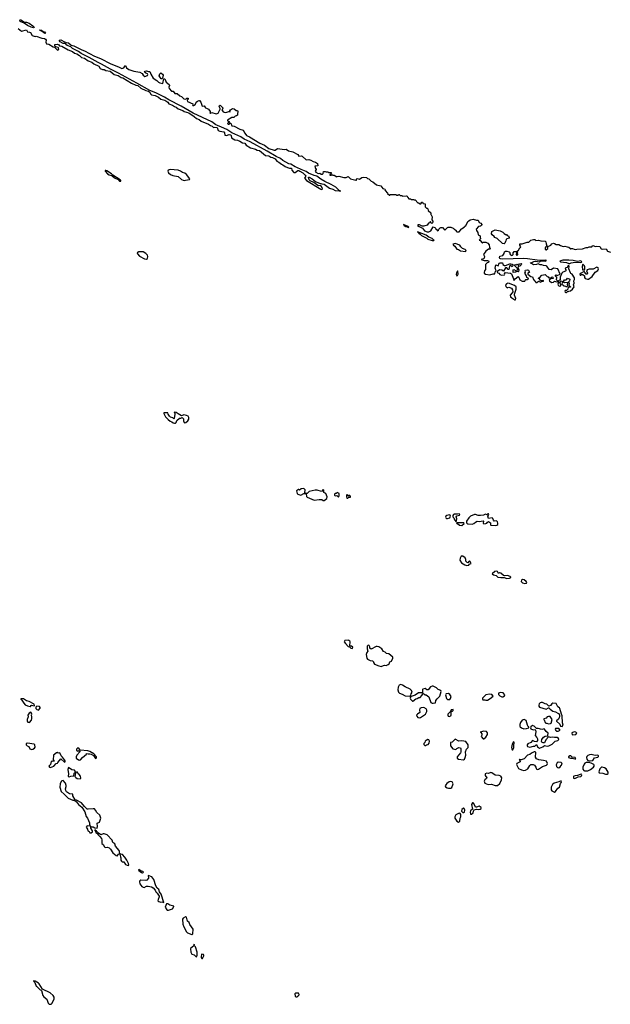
# Model space of a CAD drawing. Extents: x 2029826 to 2248070, y 228728 to 402406.
# Tile 321 of 368: x 2199994 to 2210763, y 252894 to 270847. Entities that reach past the tile are written whole.
import ezdxf

# ---------------------------------------------------------------- set-up
doc = ezdxf.new("R2010")
doc.units = 0

msp = doc.modelspace()

# ---------------------------------------------------------------- linework, layer by layer
at = {"layer": '0CON10XD'}
for points in [[(2200245, 270699), (2200205, 270708), (2200135, 270743), (2200076, 270786), (2200005, 270815), (2199995, 270837), (2200000, 270845), (2200015, 270847), (2200084, 270804), (2200115, 270801), (2200165, 270782), (2200234, 270735), (2200254, 270715), (2200255, 270702), (2200245, 270699)], [(2199968, 270688), (2200025, 270639), (2200115, 270663), (2200138, 270625), (2200175, 270622), (2200188, 270615), (2200221, 270561), (2200275, 270543), (2200295, 270549), (2200395, 270509), (2200445, 270502), (2200465, 270492), (2200478, 270475), (2200468, 270435), (2200485, 270409), (2200525, 270403), (2200605, 270355), (2200629, 270349), (2200682, 270292), (2200697, 270295), (2200706, 270305), (2200701, 270331), (2200695, 270340), (2200653, 270353), (2200635, 270368), (2200633, 270397), (2200685, 270399), (2200705, 270388), (2200719, 270369), (2200765, 270367), (2200878, 270298), (2200959, 270269), (2200995, 270238), (2201035, 270226), (2201085, 270195), (2201120, 270160), (2201178, 270148), (2201245, 270098), (2201309, 270075), (2201345, 270044), (2201439, 269999), (2201462, 269955), (2201505, 269940), (2201535, 269939), (2201565, 269922), (2201646, 269906), (2201715, 269849), (2201787, 269827), (2201845, 269795), (2201875, 269785), (2202035, 269687), (2202112, 269652), (2202147, 269647), (2202205, 269601), (2202294, 269555), (2202344, 269544), (2202368, 269525), (2202378, 269495), (2202395, 269479), (2202465, 269465), (2202524, 269434), (2202570, 269400), (2202638, 269378), (2202693, 269343), (2202715, 269311), (2202781, 269291), (2202815, 269266), (2202845, 269255), (2202885, 269220), (2202970, 269190), (2202994, 269174), (2203076, 269146), (2203175, 269081), (2203215, 269045), (2203269, 269029), (2203305, 268998), (2203434, 268944), (2203472, 268915), (2203505, 268905), (2203525, 268881), (2203555, 268888), (2203592, 268882), (2203615, 268829), (2203645, 268812), (2203716, 268805), (2203731, 268785), (2203735, 268744), (2203765, 268736), (2203815, 268751), (2203835, 268749), (2203848, 268735), (2203855, 268694), (2203915, 268656), (2203965, 268649), (2204007, 268635), (2204054, 268604), (2204098, 268598), (2204125, 268560), (2204205, 268512), (2204295, 268489), (2204325, 268469), (2204365, 268461), (2204402, 268432), (2204475, 268368), (2204535, 268367), (2204575, 268339), (2204606, 268336), (2204655, 268309), (2204685, 268266), (2204719, 268249), (2204765, 268210), (2204795, 268201), (2204835, 268172), (2204875, 268154), (2204915, 268140), (2204947, 268137), (2204954, 268105), (2204995, 268062), (2205018, 268062), (2205065, 268098), (2205085, 268097), (2205105, 268088), (2205154, 268055), (2205198, 268015), (2205209, 267995), (2205188, 267955), (2205225, 267916), (2205484, 267754), (2205505, 267751), (2205517, 267763), (2205509, 267789), (2205490, 267810), (2205475, 267821), (2205445, 267818), (2205432, 267822), (2205359, 267879), (2205291, 267911), (2205274, 267925), (2205266, 267945), (2205263, 267975), (2205275, 267976), (2205328, 267945), (2205389, 267899), (2205442, 267872), (2205502, 267852), (2205545, 267848), (2205645, 267776), (2205705, 267759), (2205745, 267734), (2205818, 267728), (2205835, 267720), (2205842, 267725), (2205822, 267732), (2205756, 267796), (2205672, 267842), (2205555, 267895), (2205485, 267937), (2205415, 267995), (2205362, 268005), (2205261, 268051), (2205218, 268078), (2205124, 268114), (2205050, 268155), (2205016, 268166), (2204935, 268210), (2204901, 268221), (2204791, 268281), (2204751, 268315), (2204671, 268351), (2204505, 268450), (2204198, 268618), (2204085, 268671), (2204025, 268710), (2203863, 268783), (2203772, 268842), (2203675, 268890), (2203603, 268917), (2203570, 268930), (2203495, 268983), (2203154, 269144), (2202938, 269268), (2202713, 269383), (2202635, 269432), (2202475, 269513), (2202368, 269558), (2202129, 269689), (2201795, 269875), (2201652, 269942), (2201485, 270039), (2201425, 270065), (2201259, 270159), (2201113, 270233), (2201065, 270265), (2200954, 270324), (2200925, 270355), (2200859, 270375), (2200836, 270395), (2200830, 270415), (2200842, 270428), (2200855, 270431), (2200885, 270423), (2200935, 270385), (2200983, 270373)], [(2200455, 270596), (2200434, 270605), (2200401, 270631), (2200365, 270649), (2200359, 270655), (2200362, 270665), (2200393, 270655), (2200422, 270632), (2200449, 270625), (2200465, 270602), (2200455, 270596)], [(2200815, 270410), (2200785, 270413), (2200734, 270445), (2200716, 270465), (2200718, 270475), (2200745, 270482), (2200813, 270445), (2200824, 270425), (2200815, 270410)], [(2200983, 270373), (2201128, 270295), (2201177, 270277), (2201355, 270180), (2201470, 270140), (2201655, 270040), (2201795, 269989), (2201855, 269956), (2201895, 269969), (2201906, 269985), (2201912, 270008), (2201925, 270012), (2201939, 269969), (2201981, 269941), (2202075, 269906), (2202185, 269892), (2202229, 269869), (2202247, 269835), (2202275, 269813), (2202325, 269832), (2202329, 269845), (2202325, 269858), (2202295, 269870), (2202272, 269892), (2202284, 269906), (2202306, 269914), (2202345, 269901), (2202365, 269901), (2202371, 269891), (2202383, 269853), (2202425, 269782), (2202497, 269737), (2202525, 269707), (2202548, 269695), (2202606, 269684), (2202623, 269767), (2202639, 269769), (2202665, 269707), (2202720, 269665), (2202726, 269645), (2202714, 269616), (2202718, 269595), (2202763, 269545), (2202795, 269543), (2202824, 269504), (2202865, 269500), (2202915, 269461), (2202945, 269448), (2202985, 269403), (2203025, 269400), (2203044, 269416), (2203065, 269416), (2203065, 269398), (2203048, 269382), (2203053, 269355), (2203150, 269315), (2203143, 269297), (2203152, 269285), (2203166, 269284), (2203195, 269298), (2203202, 269305), (2203212, 269345), (2203235, 269363), (2203265, 269376), (2203275, 269371), (2203298, 269345), (2203322, 269272), (2203355, 269276), (2203382, 269242), (2203415, 269230), (2203437, 269215), (2203467, 269175), (2203470, 269155), (2203463, 269143), (2203475, 269140), (2203495, 269152), (2203575, 269131), (2203596, 269134), (2203613, 269145), (2203652, 269215), (2203652, 269225), (2203630, 269265), (2203635, 269280), (2203645, 269286), (2203656, 269285), (2203702, 269235), (2203700, 269225), (2203680, 269205), (2203707, 269167), (2203725, 269160), (2203754, 269156), (2203805, 269173), (2203830, 269170), (2203828, 269185), (2203836, 269205), (2203875, 269230), (2203904, 269224), (2203941, 269191), (2203965, 269192), (2203973, 269175), (2203973, 269155), (2203967, 269143), (2203968, 269105), (2203945, 269092), (2203922, 269088), (2203900, 269065), (2203865, 269062), (2203780, 269015), (2203782, 269002), (2203805, 268993), (2203822, 268975), (2203815, 268968), (2203793, 268967), (2203782, 268955), (2203794, 268944), (2203815, 268942), (2203832, 268958), (2203845, 268958), (2203864, 268914), (2203907, 268907), (2204005, 268851), (2204070, 268835), (2204098, 268775), (2204132, 268735), (2204185, 268713), (2204375, 268596), (2204455, 268561), (2204535, 268501), (2204635, 268470), (2204655, 268471), (2204695, 268500), (2204825, 268482), (2204855, 268486), (2204893, 268453), (2204976, 268436), (2205065, 268388), (2205085, 268358), (2205125, 268367), (2205145, 268360), (2205215, 268292), (2205265, 268300), (2205305, 268288), (2205345, 268260), (2205388, 268248), (2205422, 268225), (2205430, 268185), (2205373, 268177), (2205390, 268135), (2205400, 268125), (2205400, 268115), (2205380, 268085), (2205392, 268065), (2205435, 268042), (2205465, 268048), (2205489, 268029), (2205515, 268028), (2205529, 268041), (2205535, 268080), (2205565, 268080), (2205585, 268070), (2205615, 268070), (2205625, 268060), (2205665, 268060), (2205680, 268045), (2205652, 268018), (2205652, 268012), (2205675, 268010), (2205682, 268018), (2205695, 268020), (2205703, 268013), (2205725, 268010), (2205775, 267980), (2205785, 267990), (2205815, 267992), (2205905, 267972), (2205945, 267972), (2205986, 267986), (2206028, 267948), (2206125, 267920), (2206138, 267922), (2206138, 267942), (2206148, 267952), (2206192, 267938), (2206235, 267968), (2206265, 267978), (2206315, 267968), (2206335, 267950), (2206360, 267945), (2206400, 267905), (2206435, 267890), (2206500, 267835), (2206580, 267815), (2206615, 267772), (2206635, 267760), (2206658, 267758), (2206650, 267745), (2206655, 267730), (2206700, 267685), (2206700, 267675), (2206735, 267650), (2206745, 267650), (2206755, 267660), (2206855, 267660), (2206865, 267650), (2206895, 267650), (2206902, 267658), (2206915, 267660), (2206932, 267642), (2206965, 267640), (2206975, 267630), (2207046, 267636), (2207059, 267629), (2207072, 267602), (2207092, 267582), (2207125, 267580), (2207135, 267570), (2207175, 267570), (2207185, 267560), (2207205, 267560), (2207255, 267510), (2207265, 267510), (2207295, 267490), (2207308, 267492), (2207325, 267520), (2207338, 267518), (2207342, 267502), (2207353, 267493), (2207385, 267490), (2207390, 267485), (2207390, 267435), (2207412, 267412), (2207425, 267410), (2207435, 267400), (2207445, 267370), (2207490, 267325), (2207490, 267295), (2207498, 267288), (2207512, 267252), (2207510, 267195), (2207530, 267175), (2207530, 267155), (2207515, 267132), (2207505, 267130), (2207485, 267170), (2207472, 267158), (2207470, 267145), (2207450, 267135), (2207425, 267100), (2207365, 267082), (2207333, 267083), (2207285, 267108), (2207263, 267107), (2207250, 267095), (2207275, 267074), (2207338, 267048), (2207375, 266997), (2207425, 266981), (2207455, 266978), (2207492, 266998), (2207535, 267070), (2207565, 267058), (2207578, 267045), (2207580, 267025), (2207595, 267020), (2207615, 267000), (2207628, 267012), (2207635, 267030), (2207658, 267052), (2207675, 267058), (2207705, 267057), (2207745, 267010), (2207793, 267057), (2207805, 267062), (2207853, 267063), (2207897, 267047), (2207915, 267030), (2207925, 267030), (2207950, 267005), (2207952, 266992), (2207962, 266982), (2208005, 266980), (2208040, 267015), (2208040, 267025), (2208050, 267035), (2208096, 267064), (2208103, 267077), (2208126, 267094), (2208155, 267140), (2208165, 267170), (2208185, 267180), (2208205, 267200), (2208265, 267212), (2208324, 267194), (2208352, 267192), (2208372, 267152), (2208402, 267135), (2208420, 267115), (2208412, 267095), (2208396, 267084), (2208360, 267075), (2208320, 267025), (2208322, 267005), (2208350, 266965), (2208352, 266922), (2208390, 266905), (2208390, 266865), (2208400, 266855), (2208370, 266825), (2208388, 266818), (2208425, 266780), (2208435, 266780), (2208445, 266790), (2208495, 266790), (2208530, 266770), (2208552, 266742), (2208562, 266692), (2208580, 266675), (2208568, 266662), (2208545, 266660), (2208492, 266628), (2208452, 266565), (2208468, 266528), (2208461, 266499), (2208451, 266489), (2208410, 266475), (2208465, 266458), (2208525, 266454), (2208550, 266445), (2208545, 266417), (2208515, 266412), (2208490, 266385), (2208490, 266295), (2208470, 266265), (2208462, 266238), (2208464, 266225), (2208490, 266205), (2208565, 266194), (2208625, 266216), (2208655, 266213), (2208665, 266252), (2208680, 266265), (2208661, 266315), (2208675, 266380), (2208718, 266362), (2208737, 266405), (2208755, 266416), (2208795, 266413), (2208806, 266385), (2208835, 266366), (2208855, 266366), (2208933, 266397), (2208948, 266398), (2208975, 266390), (2208990, 266375), (2208975, 266340), (2208955, 266362), (2208935, 266363), (2208924, 266355), (2208922, 266325), (2208910, 266295), (2208900, 266295), (2208875, 266323), (2208855, 266320), (2208815, 266260), (2208785, 266281), (2208745, 266288), (2208708, 266255), (2208703, 266245), (2208712, 266232), (2208728, 266225), (2208748, 266198), (2208777, 266187), (2208832, 266195), (2208838, 266205), (2208833, 266227), (2208844, 266236), (2208945, 266227), (2208960, 266215), (2208998, 266125), (2209005, 266090), (2209030, 266120), (2209085, 266162), (2209094, 266154), (2209112, 266102), (2209155, 266082), (2209175, 266080), (2209205, 266080), (2209210, 266095), (2209225, 266110), (2209255, 266108), (2209272, 266118), (2209265, 266132), (2209242, 266145), (2209238, 266175), (2209202, 266225), (2209218, 266245), (2209212, 266265), (2209217, 266283), (2209255, 266289), (2209269, 266279), (2209290, 266245), (2209286, 266234), (2209275, 266238), (2209258, 266225), (2209260, 266205), (2209315, 266166), (2209346, 266156), (2209365, 266108), (2209384, 266084), (2209395, 266080), (2209408, 266058), (2209425, 266058), (2209455, 266078), (2209495, 266062), (2209508, 266072), (2209545, 266080), (2209545, 266090), (2209515, 266088), (2209493, 266093), (2209475, 266122), (2209450, 266135), (2209475, 266140), (2209513, 266187), (2209575, 266198), (2209612, 266162), (2209628, 266158), (2209645, 266140), (2209685, 266140), (2209703, 266157), (2209715, 266152), (2209720, 266130), (2209678, 266122), (2209650, 266095), (2209653, 266083), (2209693, 266053), (2209725, 266062), (2209745, 266077), (2209785, 266068), (2209812, 266072), (2209820, 266065), (2209808, 266025), (2209813, 266005), (2209825, 265992), (2209845, 265988), (2209860, 265995), (2209862, 266015), (2209840, 266055), (2209865, 266088), (2209892, 266072), (2209880, 266025), (2209892, 266012), (2209910, 266005), (2209912, 265992), (2209945, 265990), (2209953, 265983), (2209975, 265980), (2209990, 266005), (2209980, 266015), (2209988, 266058), (2209935, 266047), (2209917, 266057), (2209908, 266075), (2209926, 266104), (2209955, 266106), (2209970, 266115)], [(2202585, 269768), (2202571, 269771), (2202540, 269825), (2202548, 269862), (2202565, 269878), (2202598, 269855), (2202608, 269838), (2202597, 269783), (2202585, 269768)], [(2201835, 267900), (2201841, 267905), (2201839, 267915), (2201825, 267927), (2201690, 268010), (2201668, 268035), (2201585, 268089), (2201565, 268097), (2201553, 268095), (2201554, 268085), (2201595, 268034), (2201627, 268017), (2201674, 268004), (2201725, 267965), (2201791, 267931), (2201815, 267905), (2201835, 267900)], [(2202995, 267918), (2203015, 267922), (2203090, 267935), (2203097, 267945), (2203038, 268025), (2203005, 268048), (2202965, 268061), (2202928, 268088), (2202885, 268104), (2202735, 268114), (2202702, 268105), (2202697, 268085), (2202709, 268055), (2202745, 268022), (2202785, 268004), (2202885, 267990), (2202945, 267936), (2202975, 267921), (2202995, 267918)], [(2207085, 267058), (2207090, 267065), (2207057, 267085), (2206995, 267110), (2207003, 267095), (2207032, 267075), (2207062, 267072), (2207085, 267058)], [(2207515, 266818), (2207545, 266820), (2207550, 266825), (2207542, 266835), (2207518, 266855), (2207453, 266883), (2207408, 266918), (2207250, 266980), (2207270, 266955), (2207298, 266938), (2207320, 266915), (2207416, 266866), (2207435, 266848), (2207515, 266818)], [(2208825, 266762), (2208800, 266765), (2208699, 266859), (2208657, 266877), (2208648, 266895), (2208607, 266925), (2208597, 266945), (2208603, 266985), (2208665, 267018), (2208755, 267000), (2208804, 266974), (2208825, 266950), (2208855, 266930), (2208868, 266928), (2208885, 266910), (2208908, 266908), (2208920, 266875), (2208918, 266862), (2208875, 266850), (2208865, 266840), (2208860, 266815), (2208850, 266805), (2208840, 266775), (2208825, 266762)], [(2209970, 266115), (2209985, 266132), (2210028, 266115), (2210018, 266082), (2210000, 266065), (2210008, 266058), (2210016, 266036), (2210010, 266005), (2210038, 265975), (2210035, 265970), (2209995, 265970), (2209989, 265931), (2209965, 265910), (2209943, 265907), (2209935, 265900), (2209941, 265881), (2209955, 265870), (2209965, 265870), (2209985, 265890), (2209995, 265890), (2210005, 265900), (2210038, 265902), (2210076, 265934), (2210107, 265975), (2210090, 266015), (2210106, 266045), (2210096, 266085), (2210109, 266111), (2210109, 266139), (2210069, 266205), (2210045, 266219), (2210035, 266233), (2210009, 266305), (2210013, 266353), (2210005, 266362), (2209995, 266363), (2209987, 266355), (2209974, 266326), (2209943, 266315), (2209944, 266294), (2209960, 266275), (2209949, 266261), (2209897, 266243), (2209880, 266225), (2209852, 266155), (2209848, 266102), (2209805, 266080), (2209784, 266104), (2209787, 266147), (2209765, 266170), (2209763, 266187), (2209775, 266192), (2209795, 266182), (2209850, 266205), (2209805, 266302), (2209725, 266319), (2209685, 266288), (2209647, 266295), (2209608, 266355), (2209595, 266362), (2209544, 266364), (2209515, 266380), (2209485, 266380), (2209445, 266396), (2209415, 266384), (2209365, 266379), (2209325, 266400), (2209300, 266405), (2209310, 266415), (2209335, 266420), (2209369, 266441), (2209405, 266443), (2209465, 266432), (2209498, 266452), (2209575, 266446), (2209600, 266455), (2209575, 266462), (2209514, 266456), (2209430, 266460), (2209255, 266487), (2209185, 266491), (2208795, 266480), (2208758, 266488), (2208746, 266495), (2208744, 266505), (2208750, 266535), (2208805, 266548), (2208830, 266585), (2208832, 266615), (2208853, 266627), (2208875, 266628), (2208920, 266615), (2208930, 266605), (2208930, 266575), (2208945, 266558), (2208965, 266550), (2208978, 266552), (2208992, 266565), (2208990, 266595), (2209012, 266618), (2209055, 266620), (2209060, 266615), (2209058, 266602), (2209050, 266595), (2209048, 266565), (2209055, 266553), (2209075, 266560), (2209070, 266605), (2209080, 266615), (2209072, 266622), (2209070, 266635), (2209088, 266642), (2209112, 266685), (2209128, 266695), (2209130, 266705), (2209112, 266738), (2209112, 266758), (2209155, 266760), (2209195, 266770), (2209245, 266792), (2209275, 266790), (2209313, 266827), (2209365, 266842), (2209385, 266838), (2209405, 266822), (2209455, 266828), (2209497, 266813), (2209578, 266808), (2209590, 266795), (2209592, 266762), (2209608, 266725), (2209586, 266704), (2209576, 266685), (2209574, 266665), (2209585, 266649), (2209595, 266650), (2209626, 266674), (2209626, 266714), (2209657, 266723), (2209676, 266735), (2209695, 266761), (2209725, 266771), (2209745, 266768), (2209775, 266751), (2209825, 266747), (2209855, 266728), (2209904, 266714), (2209935, 266716), (2209975, 266703), (2210005, 266702), (2210045, 266670), (2210055, 266678), (2210075, 266677), (2210105, 266660), (2210125, 266656), (2210155, 266664), (2210255, 266669), (2210325, 266692), (2210355, 266692), (2210375, 266708), (2210425, 266708), (2210445, 266730), (2210495, 266713), (2210515, 266718), (2210572, 266712), (2210599, 266669), (2210616, 266664), (2210686, 266666), (2210710, 266625), (2210765, 266610)], [(2202305, 266480), (2202323, 266495), (2202331, 266531), (2202323, 266555), (2202294, 266584), (2202245, 266612), (2202223, 266617), (2202165, 266614), (2202138, 266595), (2202140, 266575), (2202180, 266535), (2202272, 266485), (2202305, 266480)], [(2208125, 266620), (2208132, 266625), (2208128, 266645), (2208115, 266658), (2208068, 266675), (2208037, 266705), (2208017, 266737), (2207935, 266767), (2207890, 266755), (2207904, 266735), (2207930, 266720), (2207965, 266660), (2207995, 266656), (2208032, 266632), (2208125, 266620)], [(2210005, 266399), (2210025, 266400), (2210052, 266415), (2210124, 266424), (2210225, 266418), (2210237, 266423), (2210242, 266435), (2210225, 266448), (2210165, 266439), (2210085, 266457), (2210005, 266465), (2209895, 266464), (2209840, 266445), (2209853, 266435), (2209965, 266418), (2210005, 266399)], [(2207965, 266178), (2207975, 266180), (2207990, 266205), (2207985, 266260), (2207975, 266268), (2207958, 266232), (2207954, 266205), (2207965, 266178)], [(2208995, 266238), (2208990, 266245), (2208994, 266286), (2209005, 266290), (2209045, 266269), (2209062, 266268), (2209073, 266295), (2209072, 266312), (2209034, 266344), (2209018, 266365), (2209020, 266375), (2209028, 266382), (2209055, 266380), (2209065, 266388), (2209075, 266380), (2209095, 266380), (2209110, 266395), (2209135, 266402), (2209142, 266395), (2209140, 266375), (2209115, 266350), (2209083, 266347), (2209080, 266315), (2209097, 266285), (2209092, 266255), (2209085, 266248), (2209057, 266253), (2209035, 266241), (2208995, 266238)], [(2210345, 266113), (2210365, 266114), (2210435, 266162), (2210487, 266243), (2210535, 266273), (2210551, 266305), (2210542, 266325), (2210515, 266332), (2210449, 266301), (2210375, 266297), (2210342, 266288), (2210332, 266265), (2210348, 266225), (2210335, 266210), (2210325, 266210), (2210300, 266235), (2210295, 266250), (2210275, 266250), (2210230, 266225), (2210210, 266205), (2210215, 266190), (2210225, 266190), (2210235, 266200), (2210265, 266200), (2210290, 266175), (2210290, 266145), (2210305, 266130), (2210345, 266113)], [(2210285, 266280), (2210299, 266301), (2210297, 266345), (2210288, 266368), (2210265, 266390), (2210255, 266380), (2210250, 266355), (2210258, 266288), (2210285, 266280)], [(2209025, 265741), (2209035, 265742), (2209041, 265765), (2209019, 265825), (2209019, 265845), (2209049, 265935), (2209047, 265977), (2209015, 266001), (2208965, 266017), (2208927, 266037), (2208895, 266040), (2208869, 266031), (2208852, 266005), (2208861, 265981), (2208885, 265960), (2208893, 265967), (2208915, 265968), (2208964, 265954), (2208982, 265922), (2208983, 265885), (2208973, 265865), (2208938, 265825), (2208944, 265795), (2208965, 265775), (2209025, 265741)], [(2202815, 263489), (2202835, 263493), (2202846, 263504), (2202861, 263539), (2202905, 263580), (2202935, 263582), (2202955, 263592), (2202965, 263590), (2202982, 263572), (2202980, 263535), (2202994, 263504), (2203005, 263499), (2203025, 263504), (2203061, 263535), (2203080, 263565), (2203076, 263596), (2203063, 263615), (2203038, 263628), (2202985, 263640), (2202945, 263627), (2202885, 263658), (2202847, 263687), (2202815, 263690), (2202810, 263685), (2202820, 263675), (2202820, 263655), (2202810, 263575), (2202805, 263570), (2202787, 263587), (2202745, 263600), (2202725, 263620), (2202702, 263655), (2202698, 263678), (2202622, 263678), (2202620, 263665), (2202654, 263604), (2202703, 263555), (2202740, 263525), (2202766, 263516), (2202795, 263494), (2202815, 263489)], [(2205545, 262080), (2205593, 262115), (2205598, 262145), (2205574, 262205), (2205540, 262225), (2205537, 262267), (2205525, 262280), (2205497, 262243), (2205418, 262268), (2205384, 262266), (2205275, 262246), (2205235, 262208), (2205215, 262210), (2205192, 262222), (2205202, 262272), (2205172, 262302), (2205128, 262292), (2205095, 262270), (2205085, 262280), (2205075, 262280), (2205042, 262255), (2205053, 262205), (2205065, 262193), (2205123, 262177), (2205175, 262208), (2205185, 262210), (2205215, 262200), (2205224, 262155), (2205235, 262139), (2205364, 262084), (2205455, 262101), (2205505, 262098), (2205525, 262080), (2205545, 262080)], [(2205805, 262140), (2205820, 262165), (2205820, 262205), (2205785, 262228), (2205765, 262210), (2205745, 262210), (2205733, 262197), (2205735, 262180), (2205748, 262168), (2205775, 262170), (2205805, 262140)], [(2205975, 262122), (2205995, 262140), (2206025, 262140), (2206028, 262155), (2206015, 262170), (2205995, 262170), (2205982, 262162), (2205978, 262178), (2205965, 262188), (2205950, 262175), (2205950, 262145), (2205960, 262125), (2205975, 262122)], [(2207795, 261753), (2207838, 261765), (2207852, 261795), (2207842, 261815), (2207825, 261820), (2207785, 261806), (2207765, 261792), (2207758, 261775), (2207762, 261762), (2207774, 261754), (2207795, 261753)], [(2207955, 261690), (2207962, 261745), (2207950, 261785), (2207965, 261800), (2208015, 261810), (2208020, 261825), (2208007, 261837), (2207975, 261830), (2207915, 261831), (2207903, 261825), (2207892, 261805), (2207892, 261785), (2207912, 261765), (2207925, 261730), (2207955, 261690)], [(2208675, 261624), (2208695, 261631), (2208710, 261645), (2208712, 261665), (2208705, 261692), (2208696, 261706), (2208685, 261710), (2208644, 261704), (2208631, 261721), (2208621, 261755), (2208608, 261765), (2208544, 261754), (2208528, 261795), (2208546, 261824), (2208545, 261838), (2208530, 261835), (2208515, 261820), (2208485, 261830), (2208449, 261811), (2208395, 261804), (2208355, 261804), (2208305, 261822), (2208285, 261822), (2208217, 261795), (2208184, 261766), (2208142, 261705), (2208142, 261682), (2208150, 261665), (2208167, 261657), (2208245, 261650), (2208275, 261658), (2208304, 261686), (2208335, 261702), (2208375, 261698), (2208445, 261712), (2208452, 261705), (2208448, 261665), (2208455, 261652), (2208495, 261658), (2208510, 261665), (2208524, 261686), (2208545, 261697), (2208576, 261675), (2208577, 261637), (2208582, 261632), (2208675, 261624)], [(2208055, 261623), (2208098, 261662), (2208095, 261670), (2207960, 261670), (2207965, 261660), (2207978, 261658), (2208015, 261628), (2208055, 261623)], [(2208145, 260897), (2208185, 260900), (2208192, 260918), (2208225, 260930), (2208222, 260945), (2208205, 260970), (2208195, 260980), (2208182, 260968), (2208173, 260947), (2208165, 260942), (2208155, 260947), (2208127, 260975), (2208130, 261005), (2208117, 261035), (2208075, 261063), (2208044, 261066), (2208025, 261030), (2208020, 260995), (2208052, 260945), (2208108, 260908), (2208145, 260897)], [(2208875, 260661), (2208925, 260664), (2208948, 260675), (2208948, 260685), (2208938, 260695), (2208886, 260714), (2208835, 260707), (2208815, 260712), (2208765, 260758), (2208745, 260761), (2208725, 260750), (2208707, 260785), (2208695, 260794), (2208655, 260786), (2208612, 260745), (2208632, 260725), (2208685, 260713), (2208710, 260685), (2208765, 260676), (2208825, 260677), (2208875, 260661)], [(2209205, 260568), (2209235, 260572), (2209240, 260585), (2209227, 260605), (2209190, 260635), (2209165, 260638), (2209142, 260625), (2209138, 260605), (2209162, 260582), (2209205, 260568)], [(2206055, 259381), (2206065, 259390), (2206066, 259406), (2206045, 259422), (2206022, 259422), (2206013, 259433), (2206017, 259505), (2206012, 259515), (2205998, 259528), (2205983, 259533), (2205922, 259525), (2205914, 259516), (2205913, 259505), (2205933, 259473), (2205985, 259420), (2206010, 259410), (2206032, 259385), (2206055, 259381)], [(2206585, 259052), (2206625, 259072), (2206645, 259078), (2206675, 259070), (2206715, 259088), (2206732, 259105), (2206745, 259140), (2206775, 259148), (2206797, 259205), (2206796, 259225), (2206722, 259285), (2206685, 259290), (2206655, 259316), (2206626, 259326), (2206595, 259378), (2206545, 259410), (2206515, 259421), (2206495, 259421), (2206405, 259368), (2206380, 259385), (2206378, 259412), (2206368, 259435), (2206345, 259440), (2206330, 259425), (2206328, 259395), (2206328, 259375), (2206342, 259335), (2206322, 259308), (2206310, 259275), (2206321, 259205), (2206335, 259189), (2206385, 259162), (2206428, 259158), (2206447, 259137), (2206448, 259125), (2206465, 259098), (2206544, 259064), (2206585, 259052)], [(2207105, 258510), (2207128, 258532), (2207133, 258557), (2207150, 258585), (2207140, 258615), (2207111, 258641), (2207020, 258680), (2206972, 258715), (2206945, 258723), (2206915, 258712), (2206896, 258674), (2206891, 258625), (2206903, 258585), (2206917, 258567), (2206971, 258551), (2207025, 258518), (2207105, 258510)], [(2207515, 258382), (2207535, 258383), (2207575, 258390), (2207584, 258436), (2207604, 258466), (2207652, 258515), (2207682, 258595), (2207675, 258618), (2207625, 258632), (2207593, 258665), (2207535, 258692), (2207515, 258694), (2207485, 258684), (2207442, 258628), (2207415, 258628), (2207385, 258650), (2207345, 258642), (2207338, 258635), (2207338, 258572), (2207265, 258572), (2207205, 258530), (2207132, 258508), (2207118, 258492), (2207114, 258476), (2207118, 258455), (2207155, 258420), (2207165, 258420), (2207215, 258462), (2207242, 258468), (2207273, 258487), (2207295, 258490), (2207328, 258522), (2207342, 258558), (2207355, 258560), (2207385, 258538), (2207407, 258537), (2207455, 258498), (2207488, 258395), (2207515, 258382)], [(2207795, 258452), (2207835, 258453), (2207851, 258469), (2207860, 258505), (2207835, 258542), (2207815, 258560), (2207773, 258557), (2207762, 258548), (2207760, 258535), (2207779, 258469), (2207795, 258452)], [(2208495, 258437), (2208525, 258440), (2208575, 258468), (2208626, 258514), (2208605, 258542), (2208561, 258549), (2208495, 258538), (2208433, 258475), (2208431, 258461), (2208438, 258448), (2208475, 258447), (2208495, 258437)], [(2208785, 258500), (2208805, 258503), (2208833, 258517), (2208842, 258535), (2208807, 258575), (2208759, 258581), (2208722, 258565), (2208722, 258545), (2208746, 258516), (2208785, 258500)], [(2200185, 258324), (2200193, 258327), (2200200, 258345), (2200211, 258349), (2200255, 258338), (2200265, 258340), (2200260, 258365), (2200166, 258416), (2200115, 258429), (2200065, 258466), (2200012, 258465), (2200012, 258455), (2200035, 258438), (2200072, 258382), (2200096, 258356), (2200135, 258336), (2200185, 258324)], [(2209885, 257960), (2209904, 257985), (2209889, 258029), (2209888, 258155), (2209872, 258185), (2209844, 258285), (2209835, 258299), (2209806, 258316), (2209785, 258367), (2209775, 258376), (2209714, 258386), (2209697, 258375), (2209675, 258342), (2209645, 258330), (2209605, 258364), (2209575, 258371), (2209525, 258399), (2209505, 258400), (2209485, 258392), (2209468, 258375), (2209459, 258351), (2209460, 258330), (2209475, 258314), (2209595, 258273), (2209635, 258300), (2209645, 258300), (2209664, 258274), (2209715, 258238), (2209765, 258227), (2209805, 258201), (2209833, 258193), (2209839, 258145), (2209832, 258118), (2209816, 258094), (2209780, 258065), (2209780, 258055), (2209843, 258003), (2209858, 257965), (2209885, 257960)], [(2200175, 258032), (2200207, 258073), (2200218, 258105), (2200216, 258136), (2200208, 258165), (2200213, 258185), (2200210, 258205), (2200195, 258218), (2200168, 258205), (2200140, 258165), (2200150, 258135), (2200133, 258085), (2200130, 258055), (2200145, 258038), (2200175, 258032)], [(2200335, 258260), (2200370, 258295), (2200370, 258305), (2200352, 258322), (2200305, 258330), (2200288, 258312), (2200291, 258285), (2200305, 258270), (2200335, 258260)], [(2207275, 258118), (2207305, 258122), (2207395, 258182), (2207416, 258234), (2207417, 258257), (2207403, 258283), (2207365, 258308), (2207315, 258300), (2207292, 258285), (2207283, 258265), (2207288, 258215), (2207245, 258182), (2207232, 258165), (2207237, 258145), (2207255, 258123), (2207275, 258118)], [(2207825, 258143), (2207856, 258155), (2207863, 258175), (2207860, 258225), (2207872, 258238), (2207885, 258240), (2207895, 258250), (2207900, 258270), (2207864, 258266), (2207848, 258232), (2207803, 258185), (2207798, 258165), (2207805, 258150), (2207825, 258143)], [(2209185, 257919), (2209235, 257922), (2209280, 257935), (2209280, 257955), (2209265, 257962), (2209252, 257982), (2209230, 258070), (2209195, 258087), (2209175, 258082), (2209155, 258072), (2209127, 258035), (2209112, 257998), (2209116, 257966), (2209122, 257952), (2209145, 257933), (2209185, 257919)], [(2209637, 258007), (2209675, 258012), (2209687, 258023), (2209702, 258085), (2209665, 258140), (2209636, 258144), (2209615, 258137), (2209595, 258112), (2209552, 258098), (2209550, 258085), (2209559, 258079), (2209575, 258030), (2209585, 258018), (2209605, 258022), (2209637, 258007)], [(2208455, 257732), (2208494, 257765), (2208521, 257815), (2208526, 257846), (2208505, 257868), (2208455, 257874), (2208392, 257855), (2208405, 257850), (2208419, 257825), (2208418, 257802), (2208408, 257775), (2208445, 257732), (2208455, 257732)], [(2209475, 257562), (2209535, 257588), (2209565, 257610), (2209612, 257602), (2209645, 257609), (2209701, 257639), (2209755, 257690), (2209808, 257705), (2209822, 257725), (2209819, 257739), (2209795, 257757), (2209745, 257756), (2209715, 257764), (2209675, 257759), (2209635, 257770), (2209586, 257715), (2209565, 257660), (2209541, 257661), (2209515, 257672), (2209508, 257685), (2209516, 257725), (2209544, 257766), (2209575, 257786), (2209622, 257788), (2209627, 257793), (2209628, 257838), (2209595, 257867), (2209565, 257913), (2209555, 257918), (2209515, 257903), (2209445, 257922), (2209415, 257920), (2209372, 257965), (2209345, 257976), (2209312, 257955), (2209308, 257935), (2209317, 257917), (2209355, 257901), (2209392, 257902), (2209402, 257892), (2209407, 257865), (2209392, 257795), (2209425, 257760), (2209433, 257735), (2209433, 257707), (2209415, 257680), (2209384, 257684), (2209345, 257702), (2209312, 257665), (2209262, 257645), (2209248, 257625), (2209247, 257607), (2209254, 257594), (2209295, 257580), (2209365, 257598), (2209385, 257600), (2209415, 257630), (2209425, 257620), (2209436, 257586), (2209475, 257562)], [(2209815, 257873), (2209850, 257895), (2209825, 257920), (2209765, 257920), (2209760, 257905), (2209770, 257885), (2209785, 257873), (2209815, 257873)], [(2210065, 257810), (2210135, 257814), (2210152, 257835), (2210135, 257858), (2210105, 257860), (2210062, 257845), (2210065, 257810)], [(2200215, 257540), (2200235, 257544), (2200263, 257565), (2200273, 257585), (2200267, 257627), (2200258, 257638), (2200135, 257658), (2200110, 257650), (2200110, 257625), (2200130, 257605), (2200160, 257595), (2200181, 257551), (2200215, 257540)], [(2207395, 257612), (2207413, 257627), (2207445, 257632), (2207463, 257655), (2207469, 257695), (2207455, 257717), (2207435, 257723), (2207405, 257706), (2207390, 257695), (2207380, 257665), (2207362, 257648), (2207362, 257632), (2207380, 257615), (2207395, 257612)], [(2208085, 257354), (2208106, 257364), (2208118, 257395), (2208126, 257436), (2208122, 257495), (2208144, 257546), (2208170, 257575), (2208170, 257625), (2208128, 257688), (2208055, 257699), (2208002, 257692), (2207933, 257727), (2207880, 257675), (2207850, 257665), (2207852, 257605), (2207894, 257554), (2207924, 257544), (2207947, 257543), (2207965, 257560), (2208004, 257576), (2208033, 257573), (2208040, 257555), (2208036, 257494), (2208031, 257479), (2207970, 257405), (2207970, 257385), (2207995, 257361), (2208085, 257354)], [(2208985, 257532), (2209006, 257574), (2209002, 257615), (2209012, 257665), (2209005, 257680), (2208994, 257676), (2208974, 257636), (2208963, 257577), (2208965, 257550), (2208975, 257532), (2208985, 257532)], [(2200555, 257214), (2200616, 257234), (2200660, 257285), (2200685, 257290), (2200690, 257305), (2200745, 257368), (2200812, 257312), (2200826, 257314), (2200826, 257335), (2200809, 257349), (2200775, 257402), (2200747, 257425), (2200728, 257478), (2200695, 257474), (2200675, 257483), (2200665, 257480), (2200610, 257435), (2200603, 257353), (2200620, 257325), (2200605, 257320), (2200585, 257328), (2200570, 257320), (2200557, 257265), (2200535, 257250), (2200527, 257235), (2200538, 257215), (2200555, 257214)], [(2201085, 257346), (2201105, 257352), (2201140, 257395), (2201210, 257455), (2201215, 257470), (2201245, 257460), (2201275, 257462), (2201297, 257457), (2201340, 257430), (2201375, 257378), (2201395, 257390), (2201397, 257405), (2201345, 257462), (2201272, 257505), (2201235, 257518), (2201095, 257530), (2201075, 257562), (2201055, 257570), (2201032, 257545), (2201030, 257525), (2201055, 257508), (2201075, 257520), (2201088, 257508), (2201090, 257495), (2201034, 257435), (2201022, 257405), (2201022, 257385), (2201065, 257350), (2201085, 257346)], [(2209185, 257160), (2209215, 257161), (2209261, 257189), (2209295, 257248), (2209316, 257264), (2209356, 257266), (2209382, 257255), (2209408, 257215), (2209412, 257185), (2209435, 257174), (2209455, 257181), (2209527, 257233), (2209600, 257255), (2209614, 257265), (2209621, 257285), (2209600, 257325), (2209545, 257340), (2209459, 257349), (2209415, 257368), (2209401, 257401), (2209403, 257485), (2209395, 257498), (2209375, 257500), (2209326, 257474), (2209295, 257448), (2209252, 257435), (2209191, 257369), (2209135, 257350), (2209105, 257360), (2209100, 257355), (2209120, 257325), (2209118, 257315), (2209056, 257284), (2209054, 257265), (2209088, 257195), (2209145, 257169), (2209185, 257160)], [(2210395, 257333), (2210445, 257342), (2210475, 257390), (2210537, 257403), (2210548, 257412), (2210550, 257425), (2210535, 257437), (2210485, 257432), (2210415, 257448), (2210386, 257444), (2210355, 257430), (2210336, 257414), (2210330, 257395), (2210336, 257366), (2210355, 257342), (2210375, 257333), (2210395, 257333)], [(2209825, 257204), (2209849, 257221), (2209884, 257275), (2209881, 257291), (2209870, 257300), (2209815, 257307), (2209795, 257297), (2209786, 257284), (2209778, 257262), (2209780, 257230), (2209799, 257209), (2209825, 257204)], [(2210115, 257368), (2210135, 257372), (2210125, 257392), (2210068, 257398), (2210045, 257422), (2210025, 257422), (2210000, 257405), (2210002, 257392), (2210035, 257380), (2210065, 257380), (2210115, 257368)], [(2210295, 257151), (2210355, 257152), (2210405, 257175), (2210456, 257215), (2210468, 257235), (2210468, 257255), (2210461, 257265), (2210415, 257289), (2210365, 257301), (2210325, 257303), (2210299, 257291), (2210286, 257275), (2210262, 257215), (2210264, 257184), (2210280, 257160), (2210295, 257151)], [(2200895, 257044), (2200925, 257056), (2200978, 257062), (2200985, 257110), (2201010, 257125), (2201007, 257145), (2200991, 257161), (2200945, 257169), (2200885, 257210), (2200872, 257175), (2200882, 257095), (2200878, 257055), (2200880, 257045), (2200895, 257044)], [(2201095, 257003), (2201110, 257015), (2201102, 257055), (2201076, 257086), (2201057, 257097), (2201050, 257125), (2201030, 257125), (2201012, 257108), (2201000, 257045), (2201017, 257027), (2201043, 257013), (2201095, 257003)], [(2208665, 256881), (2208705, 256884), (2208747, 256923), (2208781, 256985), (2208786, 257025), (2208765, 257052), (2208735, 257064), (2208661, 257071), (2208605, 257114), (2208585, 257119), (2208545, 257103), (2208511, 257109), (2208480, 257095), (2208480, 257065), (2208510, 257025), (2208506, 257014), (2208474, 256986), (2208465, 256960), (2208467, 256945), (2208478, 256928), (2208535, 256904), (2208595, 256911), (2208665, 256881)], [(2210675, 257091), (2210705, 257093), (2210722, 257105), (2210723, 257125), (2210688, 257185), (2210658, 257205), (2210615, 257216), (2210604, 257216), (2210575, 257188), (2210554, 257135), (2210560, 257115), (2210625, 257111), (2210675, 257091)], [(2201405, 256108), (2201413, 256137), (2201409, 256195), (2201450, 256215), (2201471, 256285), (2201453, 256343), (2201401, 256391), (2201376, 256436), (2201355, 256456), (2201335, 256460), (2201245, 256450), (2201225, 256453), (2201178, 256498), (2201123, 256565), (2201031, 256615), (2201003, 256623), (2200964, 256695), (2200960, 256725), (2200904, 256734), (2200850, 256770), (2200836, 256795), (2200830, 256825), (2200844, 256865), (2200844, 256885), (2200827, 256927), (2200785, 256972), (2200765, 256970), (2200750, 256955), (2200732, 256915), (2200726, 256854), (2200748, 256775), (2200806, 256725), (2200875, 256652), (2200965, 256617), (2200994, 256614), (2201027, 256587), (2201064, 256535), (2201128, 256488), (2201183, 256405), (2201206, 256316), (2201228, 256288), (2201266, 256205), (2201267, 256177), (2201280, 256140), (2201288, 256138), (2201290, 256130), (2201335, 256127), (2201365, 256110), (2201405, 256108)], [(2207815, 256832), (2207855, 256834), (2207875, 256848), (2207897, 256915), (2207879, 256949), (2207845, 256957), (2207825, 256952), (2207785, 256923), (2207763, 256897), (2207753, 256875), (2207760, 256860), (2207787, 256843), (2207815, 256832)], [(2209745, 256764), (2209765, 256774), (2209807, 256833), (2209836, 256855), (2209858, 256922), (2209873, 256945), (2209865, 256968), (2209822, 256948), (2209742, 256925), (2209708, 256902), (2209682, 256855), (2209682, 256805), (2209697, 256785), (2209745, 256764)], [(2210115, 257013), (2210175, 257042), (2210225, 257047), (2210241, 257059), (2210245, 257080), (2210235, 257088), (2210215, 257087), (2210167, 257063), (2210125, 257060), (2210099, 257051), (2210093, 257045), (2210092, 257015), (2210115, 257013)], [(2208235, 256362), (2208262, 256385), (2208268, 256415), (2208282, 256438), (2208325, 256450), (2208365, 256448), (2208390, 256455), (2208410, 256465), (2208408, 256485), (2208375, 256507), (2208325, 256488), (2208305, 256490), (2208276, 256556), (2208265, 256568), (2208252, 256565), (2208234, 256535), (2208250, 256455), (2208215, 256420), (2208206, 256395), (2208215, 256363), (2208235, 256362)], [(2207995, 256213), (2208009, 256221), (2208018, 256235), (2208024, 256286), (2208040, 256315), (2208037, 256357), (2208023, 256373), (2208005, 256380), (2207944, 256346), (2207926, 256315), (2207930, 256290), (2207963, 256235), (2207995, 256213)], [(2208095, 256390), (2208105, 256400), (2208110, 256435), (2208096, 256466), (2208085, 256472), (2208058, 256445), (2208052, 256415), (2208075, 256390), (2208095, 256390)], [(2201295, 256020), (2201319, 256041), (2201320, 256055), (2201293, 256105), (2201290, 256130), (2201280, 256140), (2201225, 256150), (2201208, 256125), (2201230, 256090), (2201236, 256056), (2201258, 256045), (2201275, 256022), (2201295, 256020)], [(2201775, 255600), (2201787, 255633), (2201805, 255638), (2201820, 255630), (2201815, 255678), (2201805, 255699), (2201743, 255775), (2201728, 255818), (2201695, 255845), (2201680, 255885), (2201586, 255986), (2201537, 256003), (2201515, 256002), (2201475, 255987), (2201432, 256012), (2201395, 256052), (2201362, 256078), (2201363, 256063), (2201378, 256048), (2201380, 256020), (2201407, 256007), (2201423, 255983), (2201456, 255956), (2201484, 255915), (2201492, 255895), (2201494, 255824), (2201518, 255805), (2201538, 255765), (2201555, 255756), (2201595, 255760), (2201625, 255748), (2201648, 255725), (2201694, 255654), (2201755, 255607), (2201775, 255600)], [(2201975, 255428), (2201982, 255435), (2201975, 255462), (2201946, 255525), (2201909, 255579), (2201866, 255626), (2201837, 255633), (2201820, 255630), (2201829, 255585), (2201839, 255565), (2201840, 255525), (2201850, 255505), (2201865, 255492), (2201895, 255492), (2201926, 255446), (2201955, 255430), (2201975, 255428)], [(2202235, 255294), (2202249, 255305), (2202239, 255315), (2202211, 255321), (2202165, 255352), (2202160, 255345), (2202167, 255335), (2202215, 255297), (2202235, 255294)], [(2202625, 254752), (2202572, 254902), (2202542, 254945), (2202528, 254985), (2202499, 255010), (2202475, 255055), (2202437, 255167), (2202406, 255216), (2202337, 255243), (2202342, 255195), (2202315, 255160), (2202295, 255154), (2202205, 255156), (2202184, 255146), (2202176, 255125), (2202183, 255093), (2202223, 255043), (2202245, 255030), (2202265, 255026), (2202305, 255048), (2202335, 255050), (2202398, 255038), (2202425, 255020), (2202464, 254975), (2202476, 254946), (2202501, 254921), (2202534, 254865), (2202536, 254854), (2202518, 254805), (2202515, 254780), (2202528, 254768), (2202565, 254757), (2202585, 254764), (2202625, 254752)], [(2202685, 254608), (2202705, 254612), (2202780, 254635), (2202803, 254675), (2202803, 254685), (2202731, 254701), (2202695, 254727), (2202671, 254729), (2202648, 254665), (2202674, 254614), (2202685, 254608)], [(2203135, 254168), (2203148, 254182), (2203156, 254266), (2203098, 254348), (2203082, 254385), (2203055, 254412), (2203035, 254481), (2203025, 254489), (2203015, 254486), (2202976, 254464), (2202964, 254445), (2202970, 254355), (2202988, 254305), (2203035, 254216), (2203055, 254196), (2203135, 254168)], [(2203215, 253760), (2203227, 253793), (2203228, 253845), (2203198, 253945), (2203178, 253968), (2203175, 253990), (2203162, 253955), (2203112, 253915), (2203108, 253905), (2203114, 253845), (2203135, 253806), (2203177, 253797), (2203205, 253764), (2203215, 253760)], [(2203315, 253728), (2203325, 253730), (2203353, 253775), (2203354, 253785), (2203344, 253804), (2203315, 253808), (2203308, 253802), (2203301, 253765), (2203304, 253745), (2203315, 253728)], [(2200555, 252894), (2200565, 252896), (2200584, 252916), (2200623, 252995), (2200622, 253025), (2200605, 253055), (2200551, 253105), (2200410, 253170), (2200351, 253265), (2200335, 253282), (2200275, 253318), (2200250, 253320), (2200248, 253315), (2200269, 253289), (2200295, 253227), (2200309, 253219), (2200365, 253158), (2200385, 253153), (2200393, 253145), (2200414, 253054), (2200432, 253032), (2200490, 252985), (2200511, 252915), (2200529, 252899), (2200555, 252894)], [(2205045, 253032), (2205065, 253042), (2205087, 253065), (2205090, 253075), (2205080, 253095), (2205055, 253100), (2205025, 253096), (2205010, 253085), (2205018, 253045), (2205035, 253032), (2205045, 253032)]]:
    msp.add_lwpolyline(points, dxfattribs=at)

doc.saveas('drawing.dxf')
